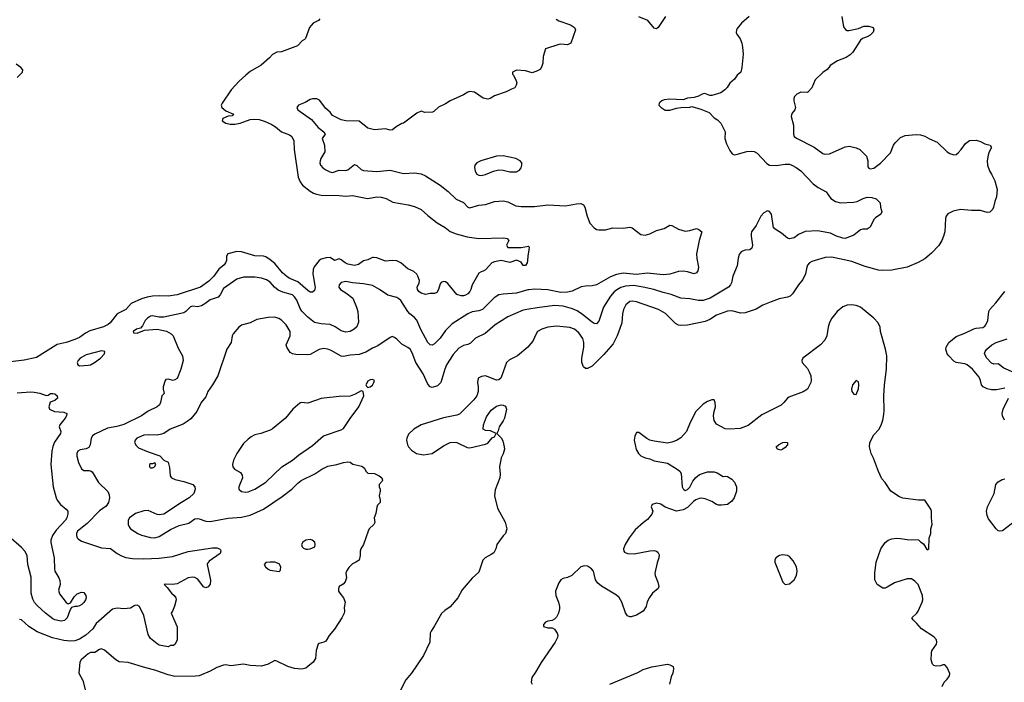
# Model space of a CAD drawing. Header units: inches. Extents: x 1678809 to 1859548, y 384609 to 522868.
# Tile 290 of 386: x 1795412 to 1804285, y 411747 to 417722. Entities that reach past the tile are written whole.
import ezdxf

# ---------------------------------------------------------------- set-up
doc = ezdxf.new("R2010")
doc.units = ezdxf.units.IN
doc.header["$MEASUREMENT"] = 0
doc.layers.add('B7491', color=7, linetype='Continuous')
doc.layers.add('B8401', color=7, linetype='Continuous')

msp = doc.modelspace()

# ---------------------------------------------------------------- linework, layer by layer
at = {"layer": 'B7491', "color": 5}
for points, elevation in [([(1798116, 417730), (1798104.9, 417715.1), (1798056, 417690), (1798037.3, 417670), (1798024.9, 417650), (1797986.8, 417553.2), (1797977.3, 417542.7), (1797958, 417530), (1797914.8, 417485.2), (1797770, 417433.2), (1797730, 417429.2), (1797690, 417409), (1797662.8, 417377.2), (1797587, 417313), (1797490, 417253.3), (1797450, 417222.4), (1797390, 417166), (1797318, 417090), (1797236.5, 416970), (1797228.9, 416950), (1797234.6, 416930), (1797270, 416900.2), (1797338, 416870), (1797326.4, 416853.6), (1797290, 416851.5), (1797242.4, 416830), (1797237.6, 416810), (1797268.5, 416788.5), (1797310, 416779.2), (1797350, 416780.7), (1797399, 416790), (1797490, 416820.5), (1797530, 416824.9), (1797570, 416820.3), (1797625.1, 416805.1), (1797679.3, 416779.3), (1797715.9, 416755.9), (1797770, 416711.5), (1797844.5, 416684.5), (1797866, 416670), (1797883.1, 416630), (1797884.9, 416550), (1797921.7, 416301.7), (1797940, 416260), (1797959.5, 416230), (1798030, 416175.8), (1798058.9, 416158.9), (1798087.2, 416147.2), (1798130, 416140.7), (1798290, 416137.1), (1798350, 416131.6), (1798410, 416137.3), (1798530, 416111.1), (1798550, 416110.2), (1798630, 416124.4), (1798670, 416122), (1798714, 416110), (1798775.6, 416075.6), (1798913.7, 416053.7), (1798970, 416038.7), (1799030.6, 416010), (1799090, 415954.9), (1799172.7, 415890), (1799247.6, 415847.6), (1799292.5, 415812.5), (1799346.8, 415790), (1799444.8, 415764.8), (1799550, 415750.3), (1799774.3, 415754.3), (1799804.7, 415750), (1799818.8, 415730), (1799798.8, 415690), (1799810, 415668), (1799930.9, 415669.1), (1799998.4, 415678.4), (1800000, 415676)], 320), ([(1795390, 417201), (1795439, 417250), (1795441.2, 417270), (1795423.7, 417290), (1795380, 417320)], 320), ([(1800000, 417253), (1799970, 417262), (1799890, 417268), (1799854, 417250), (1799854, 417230), (1799862, 417222), (1799886, 417170), (1799891, 417151), (1799886, 417130), (1799873.4, 417106.6), (1799843.4, 417096.6), (1799796, 417070), (1799690, 417035.1), (1799651, 417010), (1799630, 417005.1), (1799590, 417012.7), (1799510, 417069), (1799470, 417075.3), (1799450, 417069), (1799410, 417044), (1799290, 416988.7), (1799250, 416962), (1799186.4, 416933.6), (1799145.4, 416894.6), (1799130.7, 416889.3), (1799064, 416884), (1799030, 416898), (1798990, 416879), (1798872, 416790), (1798854.8, 416785.2), (1798804, 416756), (1798771, 416730), (1798750, 416726.6), (1798710, 416737.2), (1798610, 416728), (1798550, 416744), (1798470, 416808), (1798350, 416808.7), (1798310, 416819), (1798230, 416858), (1798209.1, 416889.1), (1798170, 416922), (1798114.6, 416994.6), (1798090, 417008), (1798050, 417008.7), (1798030, 417002), (1797985.5, 416974.5), (1797926, 416950), (1797910.8, 416930), (1797918.8, 416910), (1798040.9, 416820.9), (1798102.3, 416750), (1798153.4, 416710), (1798163.8, 416690), (1798137.6, 416650), (1798159.5, 416590), (1798161.3, 416530), (1798127, 416470), (1798118.7, 416450), (1798117, 416430), (1798123.1, 416410), (1798144.8, 416384.8), (1798170, 416367), (1798206.8, 416350), (1798230, 416345.3), (1798290, 416364.2), (1798350, 416362.8), (1798370, 416366.7), (1798430, 416416.5), (1798450, 416407), (1798490, 416370.3), (1798510, 416363.1), (1798630, 416352.9), (1798750, 416364.9), (1798870, 416334), (1798970, 416340.9), (1799030, 416331.6), (1799070, 416314.9), (1799202.4, 416230), (1799273.7, 416173.7), (1799344.5, 416104.5), (1799410, 416072.9), (1799450, 416032.7), (1799470, 416024.9), (1799550, 416048.7), (1799610, 416055.6), (1799690, 416082), (1799770, 416088.4), (1799810, 416079.5), (1799884.2, 416044.2), (1799930, 416037.6), (1800000, 416038.1)], 340), ([(1800000, 415646.8), (1799990.3, 415590.3), (1799988.9, 415550), (1799984.2, 415530), (1799970, 415505.1), (1799950, 415506.6), (1799930, 415535.6), (1799890, 415554), (1799830, 415533.7), (1799750, 415549.8), (1799690, 415539.8), (1799667.4, 415530), (1799610, 415466.6), (1799590, 415454.3), (1799570.3, 415449.7), (1799550, 415435.1), (1799488.7, 415331.3), (1799477.8, 415290), (1799467.4, 415270), (1799450, 415251.2), (1799430, 415239.1), (1799410, 415232.4), (1799390, 415232.2), (1799350, 415244.4), (1799270, 415344.5), (1799250, 415357), (1799230, 415360.9), (1799210, 415352.3), (1799200.7, 415339.3), (1799186.7, 415290), (1799170, 415260.7), (1799150, 415252.8), (1799110, 415252.1), (1799070, 415244), (1799030, 415255.6), (1799009.9, 415269.9), (1798997.2, 415290), (1798993.7, 415310), (1799011.3, 415350), (1799014.7, 415370), (1799001.1, 415410), (1798990, 415427.3), (1798963.7, 415450), (1798910, 415476.3), (1798847.6, 415530), (1798810, 415548.6), (1798769, 415551), (1798710, 415545.2), (1798630, 415575.1), (1798601.3, 415578.7), (1798590, 415577), (1798550, 415555.1), (1798510, 415547.3), (1798465.3, 415514.7), (1798430, 415506.3), (1798370, 415517.5), (1798345.1, 415530), (1798310, 415556.9), (1798290, 415564.2), (1798250, 415552), (1798210, 415576.3), (1798175.2, 415575.2), (1798130, 415564), (1798110, 415549.7), (1798067.1, 415492.9), (1798055.8, 415470), (1798053.7, 415430), (1798074, 415306), (1798070, 415279), (1798050, 415264.5), (1798030, 415266), (1798010, 415279.7), (1797919, 415359), (1797847.2, 415387.2), (1797821.9, 415401.9), (1797780.8, 415440.8), (1797710, 415522.2), (1797670, 415557.2), (1797630, 415583.5), (1797610, 415589.7), (1797530, 415592.8), (1797410, 415628), (1797370, 415631.6), (1797287.7, 415610), (1797276, 415590), (1797275.1, 415550), (1797268.1, 415530), (1797253.4, 415510), (1797207.2, 415472.8), (1797160.7, 415410), (1797117, 415363), (1797040.3, 415310), (1796830, 415239.9), (1796750, 415227.9), (1796673.2, 415233.2), (1796610, 415228.5), (1796560.4, 415219.6), (1796510, 415204), (1796417.7, 415162.3), (1796368.8, 415110), (1796290.8, 415069.2), (1796228.9, 414990), (1796210, 414973.3), (1796168.8, 414951.2), (1796045, 414915), (1796005.8, 414894.2), (1795950, 414855.6), (1795910, 414837.2), (1795830, 414809.8), (1795750, 414792), (1795564.1, 414675.9), (1795451.1, 414651.1), (1795330, 414636.9)], 320), ([(1800000, 415287.3), (1799990, 415286.5), (1799890, 415257), (1799770, 415247.6), (1799730, 415239.8), (1799686.6, 415213.4), (1799583.8, 415110), (1799550, 415095.3), (1799490, 415086.2), (1799450.5, 415070), (1799310, 414980.4), (1799250, 414919.1), (1799202, 414850), (1799150, 414798.3), (1799130, 414788.2), (1799110, 414789.7), (1799090, 414811.5), (1799027.1, 414927.1), (1798990, 415011.1), (1798970, 415036.8), (1798929.2, 415069.2), (1798910, 415091.1), (1798847.6, 415190), (1798830, 415205.8), (1798810, 415215.7), (1798730, 415238.5), (1798653.6, 415290), (1798590, 415324.4), (1798510, 415340.7), (1798410, 415348.7), (1798350, 415359.7), (1798310, 415352.8), (1798290.4, 415330), (1798288.4, 415310), (1798301.7, 415290), (1798350, 415259.6), (1798413.4, 415210), (1798447.6, 415130), (1798459, 415090), (1798464.2, 414995.8), (1798448.9, 414951.1), (1798424.9, 414930), (1798390.7, 414910), (1798350, 414905.1), (1798310, 414917.2), (1798253.9, 414953.9), (1798210, 414973.6), (1798130, 414979.1), (1798070, 414991.3), (1798010, 415039.7), (1797954.7, 415094.7), (1797939.1, 415119.1), (1797910, 415192.8), (1797890, 415223.1), (1797870, 415240.3), (1797784.2, 415264.2), (1797742.6, 415282.6), (1797709.1, 415309.1), (1797670, 415356.3), (1797637.6, 415377.6), (1797590, 415392.1), (1797530, 415400.9), (1797430, 415399.8), (1797370, 415383.1), (1797250, 415296.8), (1797219.7, 415240.3), (1797199.4, 415220.6), (1797130, 415195), (1797081.4, 415158.6), (1797050, 415141.7), (1797013.4, 415133.4), (1796970, 415139.6), (1796950, 415133), (1796909.3, 415090.7), (1796890, 415078.3), (1796710, 415040.5), (1796670, 415038.9), (1796610, 415051.2), (1796590, 415047.6), (1796563, 415030), (1796543.8, 415010), (1796518.4, 414961.6), (1796499.9, 414940.1), (1796464.7, 414930), (1796436, 414910), (1796438, 414898), (1796470, 414896), (1796537.5, 414922.5), (1796650, 414932.2), (1796733.8, 414913.8), (1796776, 414890), (1796794.8, 414870), (1796839.9, 414759.9), (1796879.1, 414690), (1796884, 414650), (1796864, 414570), (1796830, 414486.6), (1796810, 414473.2), (1796794, 414470), (1796750, 414482), (1796730, 414478), (1796722, 414470), (1796704.7, 414410), (1796704.7, 414390), (1796714, 414350), (1796692, 414330), (1796681, 414270), (1796671, 414250), (1796651, 414230), (1796570, 414193.2), (1796510.5, 414150), (1796350, 414070.9), (1796287.5, 414052.5), (1796202.6, 414037.4), (1796090, 413983.8), (1796068.7, 413970), (1796055.3, 413950), (1796046, 413890), (1796034.4, 413865.6), (1796010, 413852.4), (1795956.5, 413843.5), (1795937.6, 413830), (1795927.2, 413810), (1795926.3, 413786.3), (1795942, 413730), (1795970, 413673.4), (1795990, 413656.3), (1796037.6, 413657.6), (1796050, 413655.5), (1796063.9, 413643.9), (1796121.3, 413550), (1796207.5, 413467.5), (1796218.6, 413438.6), (1796220.2, 413410), (1796211.9, 413368.1), (1796190, 413336), (1796130, 413293.3), (1796020.1, 413179.9), (1795932.8, 413110), (1795923.2, 413090), (1795922.9, 413070), (1795930.2, 413050.2), (1795940, 413040), (1795970, 413021.5), (1796150, 412958.9), (1796230, 412952.8), (1796289.5, 412909.5), (1796330, 412887.9), (1796370, 412874), (1796430, 412863.9), (1796530, 412859.7), (1796670, 412867.2), (1796790, 412880.3), (1796930, 412927.2), (1797150, 412961.3), (1797190, 412959.1), (1797212, 412950), (1797221, 412941), (1797226, 412930), (1797218.8, 412910), (1797120.9, 412839.1), (1797103, 412817), (1797100.7, 412810), (1797132.5, 412667.5), (1797128.2, 412631.8), (1797110, 412608.7), (1797090, 412599), (1797070, 412609.2), (1797017.2, 412677.2), (1796990, 412693), (1796970, 412695.8), (1796930, 412688.4), (1796830, 412635.8), (1796789.2, 412629.2), (1796730, 412633.2), (1796714, 412630), (1796742, 412602), (1796780.7, 412550), (1796804, 412530), (1796818.8, 412510), (1796822.8, 412490), (1796807.1, 412432.9), (1796790.7, 412389.3), (1796778, 412370), (1796832.7, 412247.3), (1796832, 412130), (1796814, 412090), (1796799.6, 412080.4), (1796770, 412078), (1796750, 412068), (1796670, 412082.7), (1796650, 412093.2), (1796590, 412142.7), (1796570, 412178), (1796531, 412351), (1796491.6, 412430), (1796470, 412443.7), (1796450, 412439.3), (1796410, 412417.2), (1796350.4, 412409.6), (1796290, 412414.7), (1796250, 412406.9), (1796101.4, 412278.6), (1796070, 412229.7), (1796008.7, 412171.3), (1795950, 412136.8), (1795910, 412122.6), (1795870, 412119.1), (1795810, 412123.2), (1795707.4, 412147.4), (1795570, 412203.5), (1795495.6, 412250), (1795430, 412309.4), (1795410, 412314.5)], 340), ([(1800000, 415111.8), (1799950, 415103.1), (1799810, 415042.8), (1799698, 414970), (1799607.3, 414892.7), (1799519.3, 414850), (1799475.3, 414804.7), (1799450, 414792.8), (1799410, 414783.1), (1799370, 414760.4), (1799318, 414702), (1799259.7, 414610), (1799241.8, 414570), (1799206.4, 414450), (1799178.5, 414421.5), (1799130, 414406), (1799110, 414411.8), (1799090, 414435.1), (1799048.6, 414530), (1798981.2, 414630), (1798950, 414717), (1798932.1, 414750), (1798910, 414767.4), (1798855.3, 414795.3), (1798810, 414841), (1798790, 414856.8), (1798770, 414864.7), (1798750, 414857.6), (1798640.3, 414779.7), (1798590, 414758.7), (1798530, 414724.5), (1798470, 414704.4), (1798390, 414696.8), (1798330, 414684.7), (1798310, 414686.6), (1798218.8, 414738.8), (1798190, 414749.7), (1798150, 414757.2), (1798110, 414748.3), (1798030, 414702.4), (1798010, 414698.9), (1797902, 414702), (1797869.6, 414709.6), (1797850, 414721.2), (1797818, 414770), (1797813.6, 414790), (1797851, 414870), (1797849.7, 414910), (1797814.7, 414970), (1797770, 415013.3), (1797748.5, 415028.5), (1797710, 415039.7), (1797650, 415036), (1797550, 415017.4), (1797490, 414987.8), (1797410, 414966), (1797386.4, 414950), (1797335.8, 414890), (1797326, 414870), (1797318, 414810), (1797278.7, 414750), (1797198.7, 414510), (1797151.1, 414428.9), (1797107.6, 414370), (1797090, 414320.7), (1797048.6, 414271.4), (1797008, 414190), (1796955.8, 414124.2), (1796922.1, 414097.9), (1796884.1, 414075.9), (1796768.9, 414031.1), (1796710, 413992.2), (1796690, 413983.9), (1796650, 413974.8), (1796570, 413978), (1796530, 413975), (1796466.7, 413950), (1796452.4, 413930), (1796447.7, 413910), (1796461.4, 413881.4), (1796482.9, 413862.9), (1796570, 413824), (1796674, 413790), (1796711.6, 413751.6), (1796750, 413732), (1796763.6, 413683.6), (1796767.7, 413610), (1796780.7, 413590), (1796814.7, 413574.7), (1796890, 413558.9), (1796971.5, 413531.5), (1796990.5, 413510), (1796994.9, 413490), (1796980.4, 413450), (1796940.4, 413410), (1796870.2, 413369.8), (1796710, 413262.6), (1796670, 413256.4), (1796650, 413261), (1796570, 413295.8), (1796530, 413294.8), (1796455.5, 413270), (1796401.3, 413230), (1796390.4, 413210), (1796390.4, 413170.4), (1796398, 413150), (1796412, 413132), (1796475.5, 413090), (1796510, 413074), (1796590, 413052.1), (1796630, 413051.2), (1796670, 413062.2), (1796770, 413126), (1796850, 413160.7), (1796937.4, 413182.6), (1796990, 413220.2), (1797010, 413224), (1797030, 413221.6), (1797090, 413201.6), (1797130, 413196.9), (1797290, 413227.6), (1797410, 413237.2), (1797490, 413255.5), (1797610.5, 413309.5), (1797777.3, 413422.7), (1797863.5, 413490), (1797918, 413542), (1797950, 413566), (1798072.6, 413627.4), (1798134.5, 413670), (1798190, 413696), (1798270, 413710.4), (1798330.6, 413730.6), (1798370, 413734), (1798390, 413730.8), (1798415.3, 413715.3), (1798494.8, 413694.8), (1798518.8, 413678.8), (1798532, 413650), (1798550, 413632), (1798610, 413630.8), (1798651.3, 413610), (1798676, 413590), (1798681, 413570), (1798678, 413562), (1798652, 413530), (1798652, 413510), (1798662, 413490), (1798662, 413470), (1798651.3, 413430), (1798662, 413390), (1798662, 413370), (1798636.9, 413343.1), (1798630, 413326), (1798621, 413270), (1798606, 413230), (1798611.1, 413188.9), (1798602, 413170), (1798562, 413130), (1798551.3, 413110), (1798511, 412990), (1798486, 412950), (1798481, 412930), (1798481, 412890), (1798471, 412850), (1798442, 412830), (1798410, 412815.3), (1798378, 412782), (1798358, 412750), (1798351.3, 412730), (1798356, 412690), (1798345.4, 412654.6), (1798326.4, 412633.6), (1798292, 412610), (1798284.7, 412590), (1798284.7, 412570), (1798296, 412550), (1798330.5, 412510.5), (1798346, 412470), (1798336.9, 412423.1), (1798338.8, 412390), (1798334.8, 412370), (1798314.8, 412330), (1798250, 412228), (1798202, 412170), (1798170, 412118), (1798151.6, 412108.4), (1798110, 412097.2), (1798102.8, 412090), (1798084.9, 412035.1), (1798078.8, 411961.2), (1798056, 411930), (1798010, 411888.7), (1797990, 411875.3), (1797954.8, 411865.2), (1797890, 411872.3), (1797828.7, 411890), (1797730, 411939), (1797710, 411944), (1797651.3, 411910), (1797590, 411891.6), (1797490, 411899.7), (1797430, 411909.7), (1797315.1, 411895.1), (1797270, 411904), (1797250, 411903.5), (1797190, 411881.4), (1797130, 411848), (1797030, 411807.2), (1796997.5, 411802.5), (1796810, 411800.7), (1796750, 411815), (1796630, 411858.2), (1796550, 411876.8), (1796390, 411924.8), (1796310, 411933.1), (1796278.9, 411950), (1796177.3, 412037.3), (1796150, 412048.7), (1796130, 412043.9), (1796090, 412015.1), (1796050, 412015.8), (1796030, 412004.7), (1795966, 411950), (1795954.8, 411930), (1795946, 411830), (1795982.6, 411762.6), (1796004.6, 411670)], 360), ([(1800000, 414780.8), (1799990.3, 414769.7), (1799898.8, 414690), (1799826.4, 414653.6), (1799798, 414630), (1799754.6, 414505.4), (1799746.8, 414490), (1799730, 414473.2), (1799710, 414472.3), (1799610, 414511.5), (1799574, 414506), (1799544, 414490), (1799537.1, 414450), (1799544.4, 414410), (1799544.9, 414370), (1799532.4, 414330), (1799505.4, 414294.6), (1799374, 414166), (1799350, 414157), (1799230, 414131.1), (1799030.8, 414070), (1798962.8, 414030), (1798915.9, 413984.1), (1798901, 413950), (1798898.8, 413930), (1798907.3, 413890), (1798916.3, 413870), (1798941.4, 413841.4), (1798989, 413809), (1799050, 413797), (1799130, 413811.7), (1799230, 413879.6), (1799291, 413909), (1799330, 413913.1), (1799350, 413908.8), (1799445.5, 413865.5), (1799470, 413861.6), (1799610, 413894.8), (1799630, 413904.7), (1799670, 413952), (1799690, 413962), (1799706, 413990), (1799655.5, 414015.5), (1799610, 414019), (1799589, 414030), (1799592.7, 414070), (1799617.7, 414142.3), (1799659.3, 414200.7), (1799710, 414237.1), (1799750.5, 414250.5), (1799770, 414247.3), (1799790, 414236), (1799799.1, 414210), (1799781.6, 414130), (1799770, 414104), (1799734, 414050), (1799724.7, 414015.3), (1799712, 413990), (1799750, 413951), (1799764.7, 413924.7), (1799778.7, 413870), (1799779.5, 413850), (1799770, 413808.7), (1799750.7, 413770), (1799736.3, 413690), (1799742.8, 413622.8), (1799739.5, 413590), (1799697.7, 413482.3), (1799690.3, 413430), (1799718, 413318), (1799787.7, 413190), (1799802.8, 413130), (1799790.8, 413090), (1799770, 413069), (1799710.6, 412990), (1799702, 412950), (1799684.4, 412915.6), (1799661.7, 412898.3), (1799606, 412870), (1799586.8, 412850), (1799550, 412741.2), (1799490, 412685.2), (1799398.5, 412581.5), (1799360.5, 412510), (1799291.5, 412428.5), (1799244.4, 412395.6), (1799213.5, 412366.5), (1799150, 412255.3), (1799118.8, 412210), (1799110.8, 412190), (1799106.8, 412110), (1799050.4, 411990), (1798941.7, 411830), (1798891.6, 411768.4), (1798839.6, 411670)], 380), ([(1795390, 414358.5), (1795510, 414366), (1795543.4, 414363.4), (1795593.3, 414353.3), (1795650, 414334), (1795670, 414336), (1795690, 414350.4), (1795710, 414352.4), (1795730, 414347.3), (1795750.5, 414330), (1795753, 414310), (1795730, 414289.3), (1795687.7, 414272.3), (1795674, 414230), (1795682, 414210), (1795724.7, 414190), (1795810, 414183.1), (1795836.3, 414170), (1795832.7, 414150), (1795821.3, 414130), (1795773.7, 414070), (1795768.9, 414050), (1795782.6, 414010), (1795779.5, 413990), (1795726.2, 413913.8), (1795710, 413873.2), (1795700.7, 413830), (1795694, 413710), (1795714.9, 413510), (1795742, 413410), (1795750.3, 413390), (1795778.9, 413350), (1795832.4, 413310), (1795844.9, 413290), (1795846.9, 413266.9), (1795837.4, 413230), (1795824.9, 413210), (1795740.8, 413119.2), (1795707.8, 413070), (1795693.4, 413030), (1795693.3, 413006.7), (1795722.2, 412870), (1795726.2, 412766.2), (1795730.3, 412750), (1795766, 412690), (1795773.7, 412666.3), (1795776.3, 412630), (1795763.1, 412576.9), (1795770, 412544.9), (1795830, 412466), (1795850, 412456), (1795870, 412464.7), (1795902.7, 412517.3), (1795930, 412544), (1795970, 412558.8), (1795990, 412556), (1796007.7, 412530), (1796010.3, 412510), (1796006, 412490), (1795990, 412467), (1795973, 412450), (1795950, 412437.6), (1795930, 412431.8), (1795908, 412432), (1795879.1, 412420.9), (1795864.6, 412395.4), (1795838.9, 412330), (1795815.3, 412304.7), (1795790, 412299.8), (1795770, 412301.4), (1795730, 412309.8), (1795710, 412319.3), (1795643.5, 412370), (1795570, 412440.5), (1795547.1, 412467.1), (1795530, 412498.4), (1795514.6, 412550), (1795514.8, 412694.8), (1795486.3, 412810), (1795479.8, 412890), (1795458.9, 412930), (1795430, 412963.5), (1795310, 413065.2)], 320)]:
    msp.add_lwpolyline(points, dxfattribs=dict(at, elevation=elevation))
for points, elevation in [([(1799770, 416493.7), (1799710, 416489.7), (1799566.8, 416450), (1799530.6, 416430), (1799513.4, 416410), (1799510.4, 416390), (1799516.7, 416356.7), (1799530.3, 416330.3), (1799550, 416318.4), (1799570, 416315.8), (1799610, 416326.3), (1799682.9, 416357.1), (1799730, 416367.1), (1799770, 416363.6), (1799830, 416350.3), (1799890, 416350.6), (1799915.1, 416364.9), (1799930, 416386), (1799938, 416410), (1799936, 416430), (1799921.2, 416450), (1799884, 416470)], 360), ([(1796150, 414734.7), (1796010, 414699.3), (1795957.1, 414670), (1795938.4, 414650), (1795930.4, 414630), (1795937.3, 414610), (1795950, 414601.6), (1796030, 414606), (1796050, 414610.3), (1796085.6, 414630), (1796139.5, 414670), (1796177.2, 414710), (1796178, 414730)], 340), ([(1798590, 414479), (1798570, 414475.1), (1798550, 414464), (1798531, 414430), (1798536, 414416), (1798550, 414406), (1798570, 414411), (1798590, 414426.8), (1798604, 414450), (1798608, 414470)], 380), ([(1798490, 414375.3), (1798435.8, 414344.2), (1798391.5, 414328.5), (1798290, 414323.9), (1798152, 414310), (1798130, 414306.6), (1798010, 414263.6), (1797950, 414269.3), (1797935.9, 414264.1), (1797874.8, 414210), (1797806.8, 414130), (1797690, 414032.7), (1797670, 414020.9), (1797584.7, 413990), (1797530, 413979.5), (1797498, 413962), (1797470, 413939.3), (1797430, 413899.3), (1797369.2, 413810.8), (1797337.6, 413750), (1797330.4, 413710), (1797333, 413690), (1797347.7, 413670), (1797400.5, 413640.5), (1797416.4, 413616.4), (1797419.3, 413590), (1797388.2, 413510), (1797388.4, 413488.4), (1797410, 413466.4), (1797450, 413461.7), (1797470, 413464.9), (1797530, 413490.3), (1797630, 413553.1), (1797775.1, 413690), (1797870, 413750.3), (1797924.8, 413795.2), (1798050, 413882.6), (1798148.9, 413971.1), (1798310, 414023.7), (1798330, 414037.1), (1798390, 414126), (1798469.6, 414230), (1798512.7, 414330), (1798508.7, 414368.7)], 380), ([(1796630, 413726), (1796610, 413718), (1796590, 413718), (1796582, 413710), (1796582, 413690), (1796586, 413686), (1796590, 413682), (1796610, 413682), (1796626, 413690), (1796638, 413710)], 360), ([(1798030, 413036.2), (1797990, 413029.5), (1797963, 413010), (1797953, 412990), (1797958, 412970), (1797970, 412956.3), (1797990, 412948.4), (1798010, 412948.2), (1798030, 412950.6), (1798072.7, 412970), (1798076, 412990), (1798072.7, 413010), (1798048.7, 413030)], 360), ([(1797670, 412831.6), (1797630, 412828.7), (1797616, 412810), (1797626.8, 412790), (1797650, 412766.8), (1797670, 412758.8), (1797750, 412745.5), (1797762.7, 412757.3), (1797766.6, 412790), (1797750, 412816.2), (1797710, 412831.3)], 360)]:
    msp.add_lwpolyline(points, close=True, dxfattribs=dict(at, elevation=elevation))
at = {"layer": 'B8401', "color": 5}
for points, elevation in [([(1802820.5, 417750), (1802836.3, 417656.3), (1802853, 417633), (1802870, 417624.9), (1802885.2, 417625.2), (1802970, 417643.1), (1803018, 417662), (1803064.3, 417664.3), (1803104, 417650), (1803108.5, 417630), (1803101.7, 417610), (1803076.7, 417583.3), (1803050, 417566.6), (1803007.1, 417552.9), (1802990, 417538.4), (1802919.5, 417430), (1802896.3, 417403.7), (1802860.7, 417379.3), (1802780.7, 417350), (1802716, 417310), (1802707.3, 417292.7), (1802687.5, 417272.5), (1802650, 417246), (1802581.1, 417178.9), (1802550, 417108.7), (1802518, 417070), (1802510, 417065.2), (1802450, 417067), (1802414.8, 417050), (1802395.5, 417030), (1802388.4, 417010), (1802388.4, 416990), (1802404, 416930), (1802396, 416910), (1802370, 416875.3), (1802365.5, 416850), (1802386, 416770), (1802384, 416690), (1802390.8, 416670), (1802413.4, 416653.4), (1802571, 416571), (1802650, 416514.4), (1802668.9, 416508.9), (1802710, 416512.8), (1802850, 416575.6), (1802890, 416580.3), (1802950, 416567.4), (1802983, 416550), (1803043.1, 416490), (1803056, 416450), (1803056.1, 416396.1), (1803062.6, 416382.6), (1803075.9, 416375.9), (1803110, 416383.1), (1803170, 416428.5), (1803259.1, 416520.9), (1803287, 416590), (1803300.7, 416610), (1803350, 416658), (1803390, 416676.1), (1803490, 416687.6), (1803530, 416684), (1803570, 416671.7), (1803610, 416648.4), (1803678.3, 416618.3), (1803769.3, 416529.3), (1803794.5, 416514.5), (1803830, 416503.6), (1803850, 416505.7), (1803870, 416520.4), (1803895.8, 416550), (1803933.9, 416606.1), (1803970, 416632), (1804030, 416635.3), (1804070, 416622), (1804110, 416601.6), (1804158, 416590), (1804170.6, 416570), (1804148.7, 416531.3), (1804139.6, 416500.4), (1804131.8, 416450), (1804134, 416410), (1804150, 416358), (1804170.7, 416330), (1804200.7, 416270), (1804219.1, 416190), (1804215.2, 416124.8), (1804198.3, 416081.7), (1804187.8, 416030), (1804177.8, 416010), (1804153.2, 415986.8), (1804130, 415983.1), (1804070, 416000.4), (1803990, 416001), (1803890, 416009.7), (1803824.8, 415995.2), (1803776, 415970), (1803760.7, 415950), (1803755.5, 415930), (1803748.8, 415810), (1803738.3, 415770), (1803720.9, 415730), (1803694.2, 415685.8), (1803630, 415616.2), (1803570, 415566.3), (1803510, 415531.5), (1803408.3, 415491.7), (1803270, 415463.1), (1803190, 415459.4), (1803150, 415463.4), (1803030, 415495.7), (1802910, 415541.1), (1802730, 415579.2), (1802670, 415576.4), (1802550, 415540.9), (1802529.5, 415530.5), (1802511.8, 415508.2), (1802503.9, 415490), (1802492.3, 415430), (1802470, 415379.7), (1802428.8, 415330), (1802376.5, 415250), (1802354.9, 415230), (1802330, 415220.4), (1802255.5, 415204.5), (1802182.8, 415177.2), (1802110, 415149.2), (1802049.1, 415110.9), (1801950, 415078), (1801910, 415076.4), (1801830, 415097.6), (1801790, 415095), (1801690, 415057.4), (1801630, 415017.8), (1801590, 414999.8), (1801430, 414966.4), (1801370, 414963.5), (1801348.3, 414968.3), (1801322.6, 414982.6), (1801231.8, 415071.8), (1801170, 415108.9), (1800970, 415179.3), (1800930, 415185.3), (1800910, 415180.4), (1800875.6, 415150), (1800853.2, 415110), (1800843.8, 415070), (1800838.4, 414990), (1800832.9, 414970), (1800795.4, 414870), (1800759.7, 414800.3), (1800676.2, 414703.8), (1800590, 414614.7), (1800570, 414597.2), (1800530, 414576.3), (1800510, 414577.6), (1800492.2, 414592.2), (1800477.7, 414630), (1800477.2, 414670), (1800496.5, 414770), (1800495.4, 414810), (1800486.1, 414846.1), (1800450, 414898), (1800411.2, 414930), (1800370, 414946), (1800250, 414959.7), (1800170, 414948.3), (1800118.8, 414930), (1800079.1, 414910), (1800064.9, 414890), (1800037.2, 414822.8), (1800000, 414780.8)], 380), ([(1801986.4, 417750), (1801917.3, 417690), (1801876.7, 417643.3), (1801870.6, 417630), (1801870, 417602), (1801874, 417590), (1801904, 417550), (1801920.7, 417510), (1801926.4, 417473.6), (1801931, 417410), (1801918.8, 417290), (1801910, 417248), (1801878, 417222), (1801854.4, 417185.6), (1801810.6, 417149.4), (1801786.8, 417110), (1801766.8, 417090), (1801730, 417063.7), (1801650, 417039.3), (1801630, 417039.3), (1801585.2, 417054.8), (1801562, 417050), (1801527.7, 417032.3), (1801490, 417021.2), (1801430, 417013.2), (1801390, 416999), (1801270, 417006), (1801221.1, 416998.9), (1801198, 416990), (1801182.5, 416977.5), (1801176, 416970), (1801171.3, 416950), (1801191.3, 416930), (1801230, 416907.3), (1801270, 416906), (1801330, 416924.7), (1801370, 416931.3), (1801450, 416932), (1801470, 416938), (1801550, 416916), (1801625.4, 416885.4), (1801670, 416838), (1801699.8, 416819.8), (1801730.8, 416790), (1801770.8, 416710), (1801767.3, 416650), (1801782.8, 416602.8), (1801810, 416542), (1801831, 416511), (1801850, 416504.7), (1801870, 416506), (1801965.4, 416534.6), (1802010, 416536.5), (1802030, 416531.8), (1802057.3, 416517.3), (1802144.2, 416424.2), (1802169.3, 416409.3), (1802230, 416406.2), (1802310, 416420.2), (1802350, 416418), (1802370, 416411.5), (1802410, 416388.9), (1802450, 416358), (1802561.3, 416241.3), (1802607.9, 416207.9), (1802679.1, 416170), (1802721.6, 416110), (1802763.7, 416083.7), (1802810, 416071.6), (1802924.8, 416075.2), (1802957.6, 416082.4), (1803013.2, 416110), (1803050, 416122), (1803090, 416119.6), (1803130, 416105.3), (1803167.2, 416070), (1803169, 416030), (1803181.5, 415990), (1803172.1, 415967.9), (1803124.4, 415935.6), (1803110, 415919.3), (1803077.1, 415850), (1803050, 415834.3), (1803010, 415833.3), (1802990, 415827.6), (1802930, 415778.4), (1802850, 415749.7), (1802830, 415751.5), (1802774, 415770), (1802718.3, 415798.3), (1802602.6, 415817.4), (1802490, 415813.2), (1802430, 415784.5), (1802390, 415755.1), (1802350, 415744.5), (1802330, 415752.3), (1802278, 415798), (1802227.5, 415827.5), (1802205.8, 415845.8), (1802187.3, 415967.3), (1802170, 415993.6), (1802150, 415997.4), (1802119.3, 415980.7), (1802089.5, 415950.5), (1802050, 415865.1), (1802007.6, 415810), (1802002.8, 415790), (1802004, 415770), (1802016.1, 415690), (1802010, 415661.2), (1801993.1, 415646.9), (1801950, 415643), (1801924.6, 415635.4), (1801912.2, 415627.8), (1801896.1, 415603.9), (1801887.2, 415572.8), (1801878, 415502), (1801837.6, 415410), (1801826.7, 415350), (1801818.4, 415330), (1801798, 415310), (1801634, 415210), (1801569.8, 415189.8), (1801530, 415190.8), (1801450, 415205.8), (1801370, 415209.7), (1801283.4, 415243.4), (1801210, 415260.7), (1801128.1, 415288.1), (1801030.9, 415310.9), (1800943.9, 415323.9), (1800870, 415319.6), (1800830, 415307.8), (1800792.7, 415287.3), (1800770.6, 415269.4), (1800737.2, 415230), (1800674.2, 415130), (1800630, 415002.7), (1800610, 414980.7), (1800590, 414982.4), (1800570, 414994.3), (1800484.8, 415064.8), (1800436.2, 415096.2), (1800394.6, 415114.6), (1800310, 415138.8), (1800230, 415143.7), (1800075.2, 415124.8), (1800000, 415111.8)], 360), ([(1800247.5, 417727.5), (1800271.3, 417710), (1800375.2, 417675.2), (1800411.3, 417650), (1800421, 417630), (1800378, 417510), (1800350, 417495.1), (1800290, 417502.4), (1800270, 417498.7), (1800150, 417458), (1800130.6, 417389.4), (1800124.9, 417330), (1800117.3, 417302.7), (1800104.7, 417275.3), (1800078.8, 417261.2), (1800030, 417244), (1800000, 417253)], 340), ([(1801230.5, 417750), (1801166.8, 417650), (1801150, 417638), (1801130, 417644.5), (1801073.5, 417713.5), (1800990, 417746)], 340), ([(1800000, 416038.1), (1800050, 416038.5), (1800170, 416051.4), (1800330, 416042.3), (1800430, 416062.6), (1800470, 416063.8), (1800491.6, 416051.6), (1800503.8, 416030), (1800524.9, 415950), (1800550, 415888.2), (1800590, 415844.4), (1800610, 415830.5), (1800630, 415826), (1800690, 415827), (1800756.2, 415843.8), (1800850, 415841.1), (1800910, 415850.4), (1800930, 415843.7), (1801010, 415783.7), (1801050, 415778.9), (1801090, 415790.3), (1801150, 415819.5), (1801221, 415839), (1801270, 415867.7), (1801290, 415864.9), (1801350, 415832.7), (1801410, 415816.3), (1801450, 415820.7), (1801510, 415838.8), (1801532, 415830), (1801558, 415810), (1801536.4, 415730), (1801511.7, 415610), (1801513.1, 415570), (1801530.3, 415490), (1801523.9, 415456.1), (1801510, 415439.5), (1801490, 415429.6), (1801429.8, 415449.8), (1801390, 415454.7), (1801350, 415451), (1801270, 415428.1), (1801210, 415420.2), (1801070, 415435), (1800970, 415424.9), (1800850, 415437.3), (1800790, 415425.2), (1800736, 415404), (1800610, 415330.9), (1800570, 415321.1), (1800510, 415318.9), (1800471.7, 415311.7), (1800390, 415275.1), (1800350, 415264.1), (1800290, 415261.4), (1800170, 415285.2), (1800050, 415291.4), (1800000, 415287.3)], 340), ([(1800000, 415676), (1800004, 415670), (1800000, 415646.8)], 320), ([(1804290, 414399.7), (1804214.6, 414385.4), (1804170, 414384.7), (1804130, 414392.4), (1804094.3, 414410), (1804080.3, 414430), (1804071.7, 414470), (1804059, 414499), (1803999.2, 414570), (1803950, 414609.8), (1803930, 414619.5), (1803870, 414626.6), (1803850, 414631.9), (1803830, 414644.3), (1803783.5, 414690), (1803771.1, 414710), (1803758, 414750), (1803759.7, 414770), (1803785.1, 414810), (1803850, 414864.6), (1803930, 414894.9), (1804010, 414935.8), (1804030, 414941.8), (1804090, 414947.1), (1804110, 414958), (1804119.7, 414970), (1804136.4, 415010), (1804144, 415090), (1804154.3, 415110), (1804209.7, 415170), (1804289.7, 415270)], 380), ([(1803725.2, 411710), (1803744, 411750), (1803770, 411776), (1803790, 411804.7), (1803792.5, 411827.5), (1803770, 411882), (1803750, 411904), (1803730, 411905.2), (1803710, 411897.2), (1803670, 411893.2), (1803650, 411899), (1803639, 411910), (1803625.2, 411950), (1803629.3, 412010), (1803633.2, 412030), (1803672.7, 412090), (1803676, 412110), (1803672.7, 412130), (1803650, 412158), (1803538, 412230), (1803498, 412278), (1803462.7, 412310), (1803452.7, 412330), (1803495.1, 412370), (1803509.5, 412390), (1803546, 412470), (1803549.4, 412490.6), (1803546.6, 412530), (1803509.2, 412630), (1803479.1, 412659.1), (1803450, 412679.3), (1803410, 412679.3), (1803295.9, 412644.1), (1803230, 412604), (1803210, 412595.3), (1803190, 412595.3), (1803139, 412630), (1803119.3, 412670), (1803119.3, 412730), (1803130, 412831.3), (1803172.3, 412950), (1803210, 413006.8), (1803239, 413030), (1803270, 413042), (1803310, 413047.7), (1803350, 413045.5), (1803410, 413034), (1803511.1, 413031.1), (1803534, 413010), (1803556.9, 412996.9), (1803585.4, 412945.4), (1803590, 412942), (1803606, 412950), (1803608.4, 413048.4), (1803624, 413090), (1803624, 413130), (1803635.1, 413170), (1803629.1, 413230.9), (1803629.2, 413290), (1803622.7, 413310), (1803570, 413388.7), (1803510.9, 413389.1), (1803370, 413407.3), (1803340.1, 413420.1), (1803261.2, 413470), (1803210, 413548.7), (1803181.5, 413581.5), (1803150, 413648), (1803107.2, 413767.2), (1803086, 413810), (1803069.5, 413870), (1803074.5, 413910), (1803110, 413977.3), (1803153, 414027), (1803175.4, 414064.6), (1803189.7, 414110), (1803198.5, 414161.5), (1803202.8, 414197.2), (1803200.4, 414330), (1803204, 414430), (1803224.7, 414570), (1803226, 414690), (1803215.1, 414750), (1803169.7, 414909.7), (1803165.1, 414950), (1803149.6, 414989.6), (1803109.4, 415030), (1802989.8, 415129.8), (1802950, 415144.7), (1802907.8, 415152.2), (1802870, 415148.2), (1802830, 415133), (1802778, 415090), (1802730, 415029.4), (1802708.2, 414991.8), (1802696.9, 414950), (1802685.5, 414870), (1802666.9, 414833.1), (1802628.7, 414790), (1802470, 414669), (1802460.5, 414650), (1802462, 414630), (1802510, 414577.3), (1802527.5, 414547.5), (1802540.3, 414510), (1802544.9, 414470), (1802542.4, 414450), (1802510.2, 414389.8), (1802472.8, 414367.2), (1802342.6, 414317.4), (1802330.4, 414309.6), (1802299.1, 414270), (1802273.9, 414246.1), (1802101.1, 414158.9), (1801976.7, 414063.3), (1801904.4, 414035.6), (1801810, 414028.4), (1801770, 414033.7), (1801690, 414074), (1801670, 414109.2), (1801664.7, 414150), (1801669.7, 414190), (1801681.1, 414230), (1801680.5, 414270), (1801670, 414293.2), (1801650, 414295.1), (1801610, 414279.7), (1801570, 414254.7), (1801504.9, 414190), (1801453.1, 414090), (1801421.3, 414010), (1801370, 413951.6), (1801330, 413926.9), (1801290, 413911.1), (1801250, 413904.7), (1801130, 413922.2), (1801092, 413932), (1801064.7, 413944.7), (1800990, 414001.2), (1800970, 413999), (1800954.6, 413965.4), (1800948.7, 413930), (1800967.5, 413847.5), (1800988.4, 413810), (1801010, 413788.5), (1801050, 413770.4), (1801090, 413761.3), (1801130, 413745.3), (1801250, 413724.4), (1801337.3, 413670), (1801360.7, 413650), (1801373.4, 413630), (1801380.7, 413510), (1801390, 413491.3), (1801401.4, 413481.4), (1801410, 413476), (1801430, 413484.7), (1801450, 413506), (1801478.7, 413561.3), (1801504.9, 413595.1), (1801538.9, 413621.1), (1801610, 413645.3), (1801670, 413643.7), (1801696.3, 413636.3), (1801750, 413603), (1801770, 413605.5), (1801790, 413601.6), (1801830, 413578), (1801853.3, 413553.3), (1801870.3, 413510.3), (1801872.2, 413490), (1801870.3, 413469.7), (1801850.6, 413410), (1801830, 413381.2), (1801790.5, 413349.5), (1801736.3, 413343.7), (1801710, 413344.5), (1801690, 413351.8), (1801650, 413378), (1801590, 413402.4), (1801552.7, 413407.3), (1801534.9, 413405.1), (1801506, 413394), (1801483, 413377), (1801430, 413322.7), (1801390, 413303.7), (1801330.4, 413289.6), (1801230, 413325.2), (1801190, 413354), (1801150, 413364), (1801112, 413350), (1801102, 413330), (1801118, 413290), (1801110, 413262), (1801070, 413216), (1801032, 413188), (1800959.2, 413120.8), (1800904.4, 413050), (1800868.2, 412990), (1800853.4, 412950), (1800854.8, 412930), (1800861.6, 412921.6), (1800888.5, 412908.5), (1800950, 412907), (1801090, 412932.4), (1801130, 412935.5), (1801150, 412930.7), (1801162, 412922), (1801175.5, 412895.5), (1801173, 412870), (1801155.8, 412824.2), (1801134.9, 412730), (1801138, 412710), (1801162.8, 412650), (1801171.3, 412610), (1801166.4, 412593.6), (1801116, 412550), (1801087.5, 412512.5), (1801067.5, 412472.5), (1801058.8, 412430), (1801030.8, 412390), (1800970, 412352), (1800922.5, 412337.5), (1800910, 412337), (1800888.3, 412348.3), (1800870, 412374), (1800839.7, 412470), (1800813.1, 412513.1), (1800790, 412533.3), (1800654.3, 412614.3), (1800622.2, 412642.2), (1800602, 412670), (1800582, 412750), (1800566, 412770), (1800530, 412794.5), (1800501.1, 412798.9), (1800470, 412789.4), (1800386.8, 412710), (1800350, 412691.6), (1800310, 412684.5), (1800290, 412672.3), (1800270, 412645.2), (1800242, 412570), (1800244.9, 412530), (1800268.7, 412470), (1800277.6, 412430), (1800277.6, 412410), (1800268.4, 412370), (1800250, 412336), (1800230, 412316), (1800210, 412306), (1800170, 412299.5), (1800151, 412290), (1800131, 412270), (1800132, 412250), (1800170, 412239.1), (1800210, 412237.3), (1800230, 412226.8), (1800256.3, 412190), (1800262, 412170), (1800259.3, 412150), (1800238.4, 412110), (1800110, 411925.2), (1800061.4, 411838.6), (1800028.4, 411790), (1800022, 411750), (1800031, 411730)], 420), ([(1804370, 414542), (1804281.2, 414581.2), (1804230, 414619.3), (1804190, 414616.3), (1804170, 414626), (1804128.6, 414670), (1804115.1, 414690), (1804107.6, 414712.4), (1804113, 414730), (1804128.2, 414750), (1804171.5, 414790), (1804210, 414810.2), (1804310, 414845.3)], 360), ([(1804285.8, 414110), (1804268.9, 414150), (1804266.8, 414170), (1804275.3, 414210), (1804322.8, 414310)], 380), ([(1804426, 413234), (1804270, 413113.8), (1804242.7, 413110), (1804230, 413114), (1804210, 413129.8), (1804141.2, 413221.2), (1804130.8, 413250), (1804125, 413290), (1804134.6, 413330), (1804193, 413450), (1804209.7, 413530), (1804230, 413553.7), (1804265.5, 413574.5), (1804290, 413581.3)], 380), ([(1800729.2, 411730), (1800983.3, 411836.7), (1801030, 411862.4), (1801110, 411888.2), (1801250, 411910.6), (1801270, 411906), (1801302, 411890), (1801304.7, 411870), (1801298, 411830), (1801282.5, 411797.5), (1801268, 411730)], 420)]:
    msp.add_lwpolyline(points, dxfattribs=dict(at, elevation=elevation))
for points, elevation in [([(1802950, 414469), (1802917.3, 414430), (1802907.7, 414390), (1802911, 414370), (1802930, 414346), (1802950, 414342), (1802970, 414392), (1802974.5, 414430), (1802970, 414458)], 440), ([(1802270, 413841.2), (1802250, 413845.2), (1802242, 413850), (1802229, 413870), (1802248.7, 413890), (1802288.7, 413910), (1802310, 413913.4), (1802332, 413910), (1802331.3, 413890), (1802310, 413864), (1802290, 413849.2)], 420), ([(1802290, 412896.3), (1802258, 412890), (1802226, 412870), (1802217.3, 412850), (1802217.3, 412830), (1802290, 412651), (1802310, 412630.8), (1802350, 412636.3), (1802389.7, 412670.3), (1802413, 412710), (1802418, 412750), (1802411.5, 412790), (1802383.3, 412843.3), (1802350, 412880.7), (1802330, 412891.3), (1802310, 412894.7)], 440)]:
    msp.add_lwpolyline(points, close=True, dxfattribs=dict(at, elevation=elevation))

doc.saveas('drawing.dxf')
